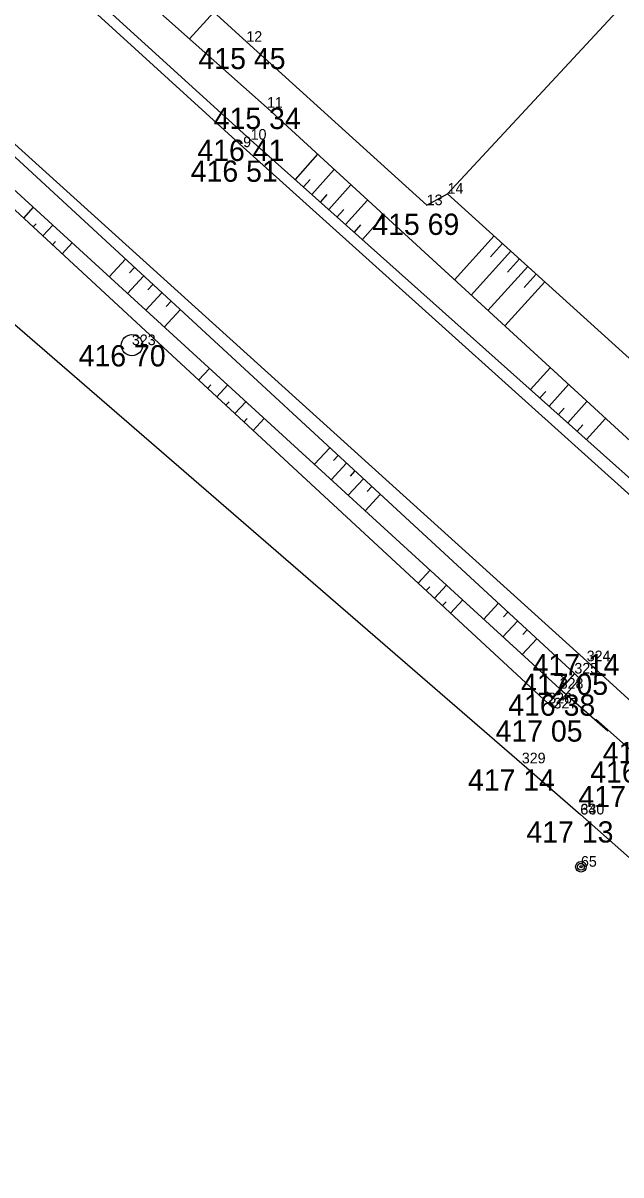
# Model space of a CAD drawing. Extents: x -559180 to -551373, y -1076947 to -1072071.
# Drawn here: x -554844.6 to -554816.5, y -1073432.3 to -1073378.2 of the extents above; entities that cross this region are included whole.
import ezdxf

# ---------------------------------------------------------------- set-up
doc = ezdxf.new("R2010")
doc.units = 0
for name, color, linetype in [('12_PLOTY', 7, 'Continuous'), ('17_KOMUNIKACE', 7, 'Continuous'), ('18_POLOHOPIS', 7, 'Continuous'), ('1_VODA_ZN', 7, 'Continuous'), ('20_EL_ZN', 7, 'Continuous'), ('26_SRAFY', 7, 'Continuous'), ('27_HRANA_PATA', 7, 'Continuous'), ('3_BODY', 7, 'Continuous'), ('40_KANAL_ZN', 7, 'Continuous'), ('6_VYSKY', 7, 'Continuous')]:
    doc.layers.add(name, color=color, linetype=linetype)

# ---------------------------------------------------------------- blocks, each defined once
blk = doc.blocks.new('SAK')
at = {"layer": '40_KANAL_ZN'}
blk.add_circle((0, 0), 0.5, dxfattribs=at)
blk = doc.blocks.new('SLB')
at = {"layer": '20_EL_ZN'}
for radius in [0.25, 0.158, 0.05]:
    blk.add_circle((0, 0), radius, dxfattribs=at)
blk = doc.blocks.new('VYUST')
at = {"layer": '40_KANAL_ZN'}
for p, q in [((-0.35, 0.5), (0, 0.5)), ((0, 0.5), (0, -0.5)), ((0, 0), (3, 0.001)), ((-0.35, -0.5), (0, -0.5))]:
    blk.add_line(p, q, dxfattribs=at)
blk = doc.blocks.new('POINT_DISPLAY')
blk.add_line((0, 0), (0, 0))

msp = doc.modelspace()

# ---------------------------------------------------------------- linework, layer by layer
at = {"layer": '12_PLOTY'}
for p, q in [((-554834.1, -1073379.05), (-554853.9, -1073360.92)), ((-554824.64, -1073386.19), (-554811.883, -1073372.44)), ((-554825.62, -1073386.73), (-554834.1, -1073379.05)), ((-554858.42, -1073380.73), (-554821.15, -1073412.97)), ((-554825.62, -1073386.73), (-554824.64, -1073386.19)), ((-554807.1, -1073402.1), (-554824.64, -1073386.19)), ((-554821.15, -1073412.97), (-554818.39, -1073415.37)), ((-554818.39, -1073415.37), (-554799.31, -1073432.32))]:
    msp.add_line(p, q, dxfattribs=at)
at = {"layer": '17_KOMUNIKACE'}
for p, q in [((-554858.8, -1073361.62), (-554834.25, -1073384)), ((-554846.14, -1073382.83), (-554818.1, -1073408.17)), ((-554818.1, -1073408.17), (-554812.5, -1073413.28))]:
    msp.add_line(p, q, dxfattribs=at)
msp.add_lwpolyline([(-554834.25, -1073384), (-554812.27, -1073403.772), (-554812.09, -1073403.91), (-554811.82, -1073404.05)], dxfattribs=at)
at = {"layer": '18_POLOHOPIS'}
for p, q in [((-554818.68, -1073408.75), (-554819.91, -1073410.15)), ((-554818.43, -1073408.99), (-554819.66, -1073410.39)), ((-554818.68, -1073408.75), (-554818.43, -1073408.99)), ((-554819.91, -1073410.15), (-554819.66, -1073410.39))]:
    msp.add_line(p, q, dxfattribs=at)
at = {"layer": '26_SRAFY'}
for p, q in [((-554836.771, -1073378.909), (-554835.623, -1073377.655)), ((-554830.754, -1073384.331), (-554831.812, -1073385.515)), ((-554829.972, -1073385.049), (-554831.019, -1073386.222)), ((-554831.1, -1073385.515), (-554831.416, -1073385.869)), ((-554830.311, -1073386.226), (-554830.623, -1073386.576)), ((-554829.19, -1073385.767), (-554830.227, -1073386.93)), ((-554828.407, -1073386.486), (-554829.435, -1073387.637)), ((-554844.118, -1073386.83), (-554844.584, -1073387.334)), ((-554829.522, -1073386.936), (-554829.831, -1073387.283)), ((-554827.625, -1073387.204), (-554828.643, -1073388.344)), ((-554843.989, -1073387.602), (-554844.13, -1073387.754)), ((-554843.205, -1073387.665), (-554843.675, -1073388.174)), ((-554828.732, -1073387.647), (-554829.039, -1073387.991)), ((-554824.323, -1073390.235), (-554822.453, -1073388.174)), ((-554843.079, -1073388.441), (-554843.221, -1073388.595)), ((-554842.291, -1073388.501), (-554842.766, -1073389.015)), ((-554823.534, -1073390.959), (-554821.66, -1073388.893)), ((-554822.618, -1073389.152), (-554822.057, -1073388.533)), ((-554840.551, -1073390.092), (-554839.788, -1073389.266)), ((-554821.827, -1073389.873), (-554821.264, -1073389.252)), ((-554839.587, -1073389.91), (-554839.359, -1073389.663)), ((-554822.746, -1073391.683), (-554820.867, -1073389.612)), ((-554821.035, -1073390.594), (-554820.471, -1073389.972)), ((-554839.688, -1073390.881), (-554838.929, -1073390.059)), ((-554838.726, -1073390.702), (-554838.499, -1073390.456)), ((-554821.957, -1073392.407), (-554820.074, -1073390.331)), ((-554838.824, -1073391.671), (-554838.069, -1073390.853)), ((-554837.961, -1073392.46), (-554837.21, -1073391.646)), ((-554837.865, -1073391.494), (-554837.64, -1073391.249)), ((-554819.819, -1073394.37), (-554820.74, -1073395.402)), ((-554835.838, -1073394.401), (-554836.346, -1073394.951)), ((-554835.766, -1073395.18), (-554835.92, -1073395.346)), ((-554834.98, -1073395.186), (-554835.493, -1073395.741)), ((-554818.953, -1073395.164), (-554819.864, -1073396.184)), ((-554834.912, -1073395.968), (-554835.066, -1073396.135)), ((-554834.122, -1073395.97), (-554834.639, -1073396.53)), ((-554820.027, -1073395.485), (-554820.302, -1073395.793)), ((-554818.088, -1073395.959), (-554818.988, -1073396.966)), ((-554819.154, -1073396.271), (-554819.426, -1073396.575)), ((-554834.057, -1073396.756), (-554834.212, -1073396.925)), ((-554833.264, -1073396.755), (-554833.786, -1073397.319)), ((-554818.282, -1073397.057), (-554818.55, -1073397.357)), ((-554817.223, -1073396.753), (-554818.112, -1073397.749)), ((-554830.905, -1073398.912), (-554830.184, -1073398.131)), ((-554830.004, -1073398.731), (-554829.788, -1073398.497)), ((-554830.109, -1073399.641), (-554829.391, -1073398.863)), ((-554829.209, -1073399.462), (-554828.994, -1073399.229)), ((-554829.312, -1073400.369), (-554828.598, -1073399.596)), ((-554828.515, -1073401.098), (-554827.804, -1073400.328)), ((-554828.415, -1073400.193), (-554828.201, -1073399.962)), ((-554825.461, -1073403.89), (-554826.023, -1073404.497)), ((-554825.473, -1073404.666), (-554825.642, -1073404.849)), ((-554824.696, -1073404.589), (-554825.262, -1073405.201)), ((-554824.711, -1073405.369), (-554824.881, -1073405.553)), ((-554823.931, -1073405.289), (-554824.501, -1073405.905)), ((-554822.942, -1073406.194), (-554822.255, -1073405.45)), ((-554822.036, -1073407.022), (-554821.353, -1073406.283)), ((-554822.01, -1073406.089), (-554821.804, -1073405.866)), ((-554821.106, -1073406.92), (-554820.902, -1073406.699)), ((-554821.13, -1073407.851), (-554820.451, -1073407.115))]:
    msp.add_line(p, q, dxfattribs=at)
at = {"layer": '27_HRANA_PATA'}
for p, q in [((-554859.26, -1073358.89), (-554833.13, -1073382.15)), ((-554857.68, -1073362.08), (-554833.9, -1073383.65)), ((-554833.13, -1073382.15), (-554811.05, -1073402.42)), ((-554847.14, -1073382.48), (-554818.68, -1073408.75)), ((-554847.88, -1073383.39), (-554819.37, -1073409.46)), ((-554848.33, -1073383.87), (-554819.91, -1073410.15)), ((-554833.9, -1073383.65), (-554811.19, -1073403.93))]:
    msp.add_line(p, q, dxfattribs=at)

# ---------------------------------------------------------------- block references
at = {"layer": '1_VODA_ZN'}
for p in [(-554834.1, -1073379.05), (-554833.13, -1073382.15), (-554834.25, -1073384), (-554833.9, -1073383.65), (-554824.64, -1073386.19), (-554825.62, -1073386.73), (-554839.48, -1073393.31), (-554818.1, -1073408.17), (-554818.68, -1073408.75), (-554819.37, -1073409.46), (-554819.91, -1073410.15), (-554819.66, -1073410.39), (-554821.15, -1073412.97), (-554818.4, -1073415.38), (-554818.39, -1073415.37), (-554818.37, -1073417.83)]:
    msp.add_blockref('POINT_DISPLAY', p, dxfattribs=at)
at = {"layer": '20_EL_ZN'}
msp.add_blockref('SLB', (-554818.37, -1073417.83), dxfattribs=at)
at = {"layer": '40_KANAL_ZN'}
msp.add_blockref('SAK', (-554839.48, -1073393.31), dxfattribs=at)
for p, xscale, yscale, rotation in [((-554819.37, -1073409.46), 1.0000015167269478, 1.000001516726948, -41.179273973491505), ((-554815.43, -1073412.88), 0.9999988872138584, 0.9999988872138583, 138.30526315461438)]:
    msp.add_blockref('VYUST', p, dxfattribs=dict(at, xscale=xscale, yscale=yscale, rotation=rotation))

# ---------------------------------------------------------------- texts
at = {"layer": '3_BODY'}
for s, p in [('12', (-554834.1, -1073379.05)), ('11', (-554833.13, -1073382.15)), ('9', (-554834.25, -1073384)), ('10', (-554833.9, -1073383.65)), ('14', (-554824.64, -1073386.19)), ('13', (-554825.62, -1073386.73)), ('323', (-554839.48, -1073393.31)), ('324', (-554818.1, -1073408.17)), ('325', (-554818.68, -1073408.75)), ('328', (-554819.37, -1073409.46)), ('326', (-554819.91, -1073410.15)), ('327', (-554819.66, -1073410.39)), ('329', (-554821.15, -1073412.97)), ('64', (-554818.4, -1073415.38)), ('330', (-554818.39, -1073415.37)), ('65', (-554818.37, -1073417.83))]:
    msp.add_text(s, height=0.5, dxfattribs=at).set_placement(p)
at = {"layer": '6_VYSKY'}
for s, p in [('415 45', (-554836.35, -1073380.334)), ('415 34', (-554835.635, -1073383.15)), ('416 41', (-554836.405, -1073384.65)), ('416 51', (-554836.716, -1073385.63)), ('415 69', (-554828.181, -1073388.127)), ('416 70', (-554841.985, -1073394.31)), ('417 14', (-554820.647, -1073408.835)), ('417 05', (-554821.185, -1073409.75)), ('416 38', (-554821.79, -1073410.732)), ('417 05', (-554822.386, -1073411.948)), ('417 28', (-554817.345, -1073412.963)), ('417 14', (-554823.683, -1073414.254)), ('416 61', (-554817.935, -1073413.88)), ('417 37', (-554818.486, -1073415.029)), ('417 13', (-554820.933, -1073416.692))]:
    msp.add_text(s, height=1, dxfattribs=at).set_placement(p)

doc.saveas('drawing.dxf')
